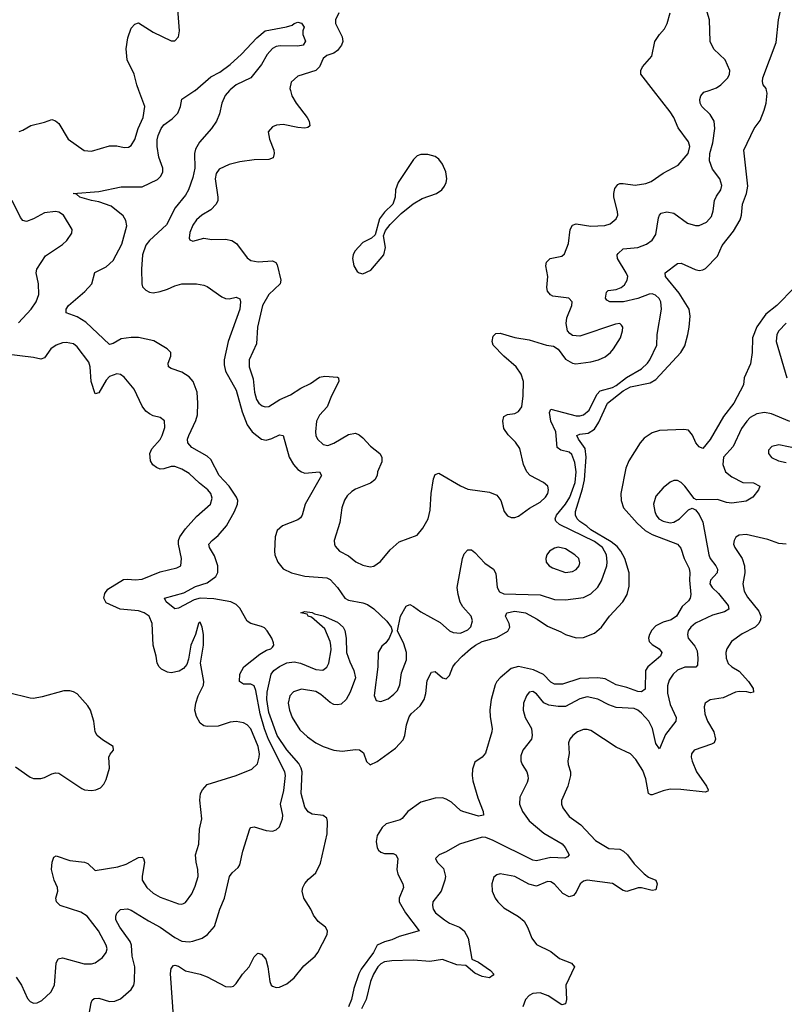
# Model space of a CAD drawing. Header units: inches. Extents: x 1839270 to 1929235, y 762242 to 910350.
# Tile 329 of 362: x 1904613 to 1908840, y 864943 to 870391. Entities that reach past the tile are written whole.
import ezdxf

# ---------------------------------------------------------------- set-up
doc = ezdxf.new("R2010")
doc.units = ezdxf.units.IN
doc.header["$MEASUREMENT"] = 0
doc.layers.add('B9806', color=7, linetype='Continuous')
doc.layers.add('B9807', color=7, linetype='Continuous')

msp = doc.modelspace()

# ---------------------------------------------------------------- linework, layer by layer
at = {"layer": 'B9806', "color": 5}
for points, elevation in [([(1904610, 869772.7), (1904630, 869779.1), (1904674.5, 869805.5), (1904750, 869824), (1904790, 869838.9), (1904810, 869832), (1904830, 869816.5), (1904881.6, 869730), (1904970, 869667.7), (1905010, 869663.8), (1905110, 869692.7), (1905150, 869692.9), (1905190, 869684.4), (1905214.1, 869685.9), (1905230, 869695.5), (1905250, 869728), (1905267, 869790), (1905295, 869850), (1905305.1, 869910), (1905271.9, 870000)], 580), ([(1904990, 864846), (1905008, 864952), (1905014.1, 864965.9), (1905024.8, 864975.2), (1905050, 864977), (1905110, 864958.3), (1905139.2, 864960.8), (1905170, 864974.4), (1905230, 865026), (1905243.1, 865050), (1905247.4, 865070), (1905248.5, 865150), (1905234.2, 865210), (1905231.1, 865270), (1905224.4, 865290), (1905165.9, 865370), (1905145.2, 865410), (1905143.9, 865430), (1905150, 865446.7), (1905170, 865468), (1905207.9, 865472.1), (1905230, 865464.7), (1905324.8, 865404.8), (1905390, 865370.8), (1905470, 865313.4), (1905510, 865292.5), (1905550, 865289.3), (1905570, 865293.2), (1905620.9, 865310), (1905651.6, 865330), (1905690, 865374), (1905719.2, 865470), (1905746, 865530), (1905773.6, 865650), (1905787, 865670), (1905820.7, 865699.3), (1905830, 865714.8), (1905846, 865790), (1905885.1, 865914.9), (1905890, 865922), (1905910, 865926), (1905974.8, 865905.2), (1906010, 865901.6), (1906030, 865908.4), (1906050, 865924.9), (1906066.6, 865970), (1906066.9, 865990), (1906054.5, 866050), (1906072.9, 866127.1), (1906082.2, 866210), (1906079.1, 866230), (1905989, 866409), (1905966.9, 866466.9), (1905942.6, 866550), (1905918.9, 866678.9), (1905910, 866704.8), (1905890, 866714), (1905850, 866714.8), (1905828.6, 866730), (1905830.8, 866770), (1905852.3, 866810), (1905940, 866880), (1905978, 866902), (1906001.2, 866910), (1906010, 866918.8), (1906017, 866930), (1906016.6, 866943.4), (1906007.3, 866970), (1905981.6, 867010), (1905965.9, 867025.9), (1905950, 867034.3), (1905890, 867049.7), (1905870, 867062.9), (1905830, 867135.1), (1905810, 867154.8), (1905780.7, 867170), (1905686.9, 867186.9), (1905609.7, 867190.3), (1905578, 867182), (1905490, 867135.5), (1905470, 867132.3), (1905422.6, 867170), (1905412.7, 867190), (1905520.2, 867219.8), (1905584.6, 867255.4), (1905650, 867275.3), (1905696.3, 867310), (1905708.1, 867331.9), (1905708.5, 867370), (1905690, 867423.8), (1905661.7, 867470), (1905659.3, 867490), (1905676.1, 867510), (1905710, 867536.4), (1905756.1, 867590), (1905800.8, 867670), (1905816.9, 867710), (1905818.7, 867730), (1905810.8, 867750), (1905770.5, 867810.5), (1905715.6, 867870), (1905670, 867957.2), (1905650, 867975.8), (1905564.3, 868024.3), (1905541.7, 868050), (1905540.9, 868070), (1905547, 868090), (1905586.1, 868173.9), (1905595.5, 868204.5), (1905597.8, 868270), (1905593.3, 868330), (1905572, 868390), (1905550, 868415.8), (1905510, 868440.9), (1905450, 868460.5), (1905436.2, 868470), (1905433, 868490), (1905448, 868530), (1905447.8, 868550), (1905428, 868570), (1905355, 868615), (1905270, 868632.1), (1905230, 868632.5), (1905174.7, 868625.3), (1905130, 868599.7), (1905110, 868593.6), (1904977.8, 868717.8), (1904930, 868746.2), (1904869.4, 868770), (1904869.6, 868790), (1904883.5, 868810), (1904973.4, 868886.6), (1905012.3, 868930), (1905028.3, 868991.7), (1905090, 869023.6), (1905130, 869059), (1905176.7, 869150), (1905204.4, 869250), (1905200.3, 869280.3), (1905185.6, 869305.6), (1905118.8, 869358.8), (1905050, 869383.9), (1905009, 869390), (1904945.2, 869410), (1904926.3, 869426.3), (1904909, 869430), (1905050, 869440.8), (1905173.4, 869466.6), (1905290, 869465.6), (1905373.8, 869506.2), (1905393.9, 869526.1), (1905404.6, 869550), (1905404, 869570), (1905382, 869630), (1905372, 869690), (1905372.9, 869727.1), (1905379.2, 869750), (1905395.1, 869790), (1905409.8, 869810), (1905456.5, 869843.5), (1905486.4, 869873.6), (1905502.5, 869910), (1905509.2, 869950.8), (1905581, 869999), (1905582.2, 870000)], 560), ([(1905772.9, 870000), (1905749, 869971), (1905730.3, 869930), (1905718, 869870), (1905700.5, 869830), (1905674, 869790), (1905606.4, 869713.6), (1905584.9, 869675.1), (1905579, 869650), (1905580.6, 869570), (1905570, 869518.7), (1905546.1, 869450), (1905530, 869420.4), (1905472.3, 869350), (1905423.9, 869256.1), (1905330.1, 869169.9), (1905310, 869144.4), (1905292, 869090), (1905286.6, 869010), (1905287.7, 868930), (1905292.6, 868912.6), (1905310, 868894), (1905330, 868884.2), (1905350, 868880.7), (1905390, 868886.8), (1905430, 868899.3), (1905470, 868918.5), (1905510, 868929), (1905590, 868930.3), (1905630, 868923.1), (1905650, 868914.6), (1905730, 868857.8), (1905750, 868848.4), (1905770, 868846.4), (1905810, 868855.8), (1905830, 868847.3), (1905833.7, 868830), (1905830.1, 868790), (1905764.7, 868610), (1905743.4, 868510), (1905742.4, 868482.4), (1905750, 868446.7), (1905810, 868340.9), (1905842, 868222), (1905869.7, 868149.7), (1905897.5, 868110), (1905950, 868070.2), (1905974.8, 868065.2), (1906006.6, 868073.4), (1906050, 868093.7), (1906070, 868090.5), (1906102.2, 867970), (1906126, 867930), (1906150, 867903.1), (1906170, 867888.9), (1906190, 867882.7), (1906270.2, 867890.2), (1906281.3, 867870), (1906192, 867710), (1906175.2, 867650), (1906165.7, 867634.3), (1906150, 867623.1), (1906066, 867590), (1906035.9, 867564.1), (1906025.5, 867530), (1906022.3, 867450), (1906024, 867430), (1906040.2, 867390), (1906070, 867352.9), (1906116.3, 867330), (1906190, 867311.7), (1906310, 867303.2), (1906330, 867293.8), (1906369.7, 867249.7), (1906410, 867191.1), (1906430, 867179), (1906510, 867165.4), (1906536.2, 867156.2), (1906571.1, 867131.1), (1906643, 867063), (1906666, 867030), (1906672, 867010), (1906656, 866970), (1906636.7, 866943.3), (1906615.2, 866924.8), (1906594.9, 866890), (1906592.3, 866810), (1906571.8, 866651.8), (1906584.2, 866624.2), (1906610, 866618), (1906650, 866634.3), (1906681.4, 866658.6), (1906700.7, 866679.3), (1906715.3, 866710), (1906723.6, 866776.4), (1906750.6, 866850), (1906751.6, 866890), (1906737.2, 866937.2), (1906702, 867010), (1906718.7, 867090), (1906750, 867145.5), (1906770, 867154.9), (1906790, 867144.9), (1906830, 867115.6), (1906936.7, 867056.7), (1906988.7, 867010), (1907010, 867000.9), (1907050, 866997.4), (1907090, 867015.3), (1907107.5, 867032.5), (1907115.8, 867064.2), (1907109.7, 867090), (1907063.4, 867143.4), (1907048, 867168), (1907036.8, 867210), (1907032.2, 867250), (1907060.4, 867410), (1907070, 867436.3), (1907090, 867458), (1907110, 867457.1), (1907130, 867443.7), (1907184.8, 867384.8), (1907232.7, 867350), (1907246.1, 867326.1), (1907252.7, 867250), (1907265.9, 867225.9), (1907290, 867215.2), (1907490, 867209.4), (1907570, 867182.7), (1907630, 867180.9), (1907730, 867194), (1907770, 867214.7), (1907809.2, 867250.8), (1907830, 867286.4), (1907859.6, 867370), (1907861.6, 867390), (1907856.6, 867430), (1907835.6, 867470), (1907790, 867504.2), (1907597.5, 867597.5), (1907576.6, 867616.6), (1907573, 867630), (1907579.9, 867650), (1907630, 867710.8), (1907653.6, 867750), (1907683.1, 867830), (1907690.2, 867890.2), (1907682, 867942), (1907664.8, 867984.8), (1907650, 867997.8), (1907604.5, 868010), (1907584.8, 868024.8), (1907576.6, 868110), (1907549.6, 868170.4), (1907541.7, 868218.3), (1907550, 868235.5), (1907690, 868199.6), (1907710, 868198.7), (1907730, 868204.2), (1907761.5, 868230), (1907803, 868317), (1907822.1, 868337.9), (1907890, 868356.5), (1907910, 868366.7), (1907968.1, 868411.9), (1908050, 868459.2), (1908083.2, 868490), (1908097.2, 868510), (1908135.5, 868590), (1908137.2, 868650), (1908161.1, 868790), (1908156.6, 868830), (1908147.7, 868847.7), (1908127.2, 868867.2), (1908110, 868874), (1908093.2, 868873.2), (1908030, 868848.8), (1907950.5, 868830.5), (1907875.3, 868830), (1907859.3, 868839.3), (1907852.3, 868850), (1907856.9, 868883.1), (1907866.7, 868893.3), (1907910, 868898.6), (1907938.9, 868910), (1907956, 868924), (1907971.6, 868950), (1907974.2, 868970), (1907966.3, 868990), (1907918.7, 869070), (1907916.8, 869090), (1907921.6, 869098.4), (1907950, 869123.2), (1908030, 869131.4), (1908078, 869150), (1908110, 869171.8), (1908130, 869203), (1908144.7, 869295.3), (1908149.8, 869310.2), (1908160, 869320), (1908190, 869328.9), (1908230, 869320.2), (1908305.4, 869265.4), (1908350, 869252.2), (1908370, 869253.2), (1908409.6, 869270), (1908437.5, 869302.5), (1908447.2, 869332.8), (1908454.7, 869390), (1908465.1, 869414.9), (1908489.8, 869450), (1908494.1, 869474.1), (1908483.5, 869510), (1908443.7, 869563.7), (1908426.2, 869610), (1908428.9, 869650), (1908445.5, 869710), (1908455.5, 869790), (1908453.2, 869830), (1908430, 869867.4), (1908385.1, 869910), (1908374.5, 869930), (1908372.3, 869950), (1908378, 869970), (1908394.5, 869990), (1908424.3, 870000)], 560), ([(1905464.4, 864850), (1905446.2, 865113.8), (1905450, 865142), (1905462.9, 865157.1), (1905470, 865160.7), (1905490, 865154), (1905529.2, 865129.2), (1905609.8, 865110.2), (1905650, 865094.7), (1905750, 865041.3), (1905780.7, 865039.3), (1905795.7, 865044.3), (1905810, 865058), (1905845.1, 865110), (1905882, 865150), (1905910, 865206), (1905930, 865226), (1905950, 865221), (1905972.8, 865192.8), (1905984.9, 865150), (1905995.3, 865070), (1906003.8, 865050), (1906010, 865043), (1906030, 865035.8), (1906050, 865038), (1906090, 865056.9), (1906130, 865089.1), (1906184.6, 865155.4), (1906246, 865210), (1906262, 865230), (1906312, 865330), (1906315.1, 865350), (1906302.7, 865370), (1906262.2, 865402.2), (1906236.3, 865436.3), (1906222, 865470), (1906184.5, 865530), (1906175, 865570), (1906178.4, 865590), (1906189.1, 865610.9), (1906210, 865636.5), (1906250, 865670.3), (1906275.9, 865724.1), (1906312.7, 865887.3), (1906315.4, 865955.4), (1906310, 865972.3), (1906290, 865988.2), (1906230, 865994.9), (1906208.2, 866008.2), (1906190, 866034.5), (1906168.1, 866110), (1906173.8, 866230), (1906169.9, 866250), (1906155.2, 866275.2), (1906090, 866350.5), (1906036, 866430), (1905990, 866557.1), (1905979.5, 866630), (1905981.4, 866670), (1906002.5, 866770), (1906018.7, 866790), (1906050, 866812.7), (1906090, 866832.9), (1906130, 866837.8), (1906164.6, 866830), (1906250, 866795), (1906288.2, 866791.8), (1906311.5, 866808.5), (1906322.7, 866830), (1906334.9, 866905.1), (1906333.7, 866930), (1906329.8, 866950), (1906300.1, 867020.1), (1906225.6, 867085.6), (1906208, 867090), (1906202, 867102), (1906168, 867110), (1906190, 867116), (1906229.2, 867110.8), (1906243.5, 867103.5), (1906290, 867093), (1906370, 867057), (1906401.1, 867030), (1906410, 867010.7), (1906418.4, 866970), (1906420.5, 866890), (1906438, 866838), (1906460.8, 866790), (1906469.4, 866750), (1906439.5, 866670), (1906418, 866630), (1906390, 866604.5), (1906370, 866599.8), (1906350, 866602.6), (1906330, 866613), (1906278.2, 866658.2), (1906250, 866673.9), (1906170, 866686.3), (1906127, 866673), (1906105.9, 866650), (1906096.6, 866610), (1906103.8, 866570), (1906120.1, 866530), (1906161.7, 866461.7), (1906203.2, 866423.2), (1906250.2, 866390), (1906290, 866370.6), (1906350, 866350.1), (1906395.7, 866344.3), (1906470, 866353.2), (1906491.3, 866351.3), (1906514.5, 866334.5), (1906530, 866286.8), (1906550, 866269), (1906590, 866287.1), (1906690, 866360.6), (1906732.5, 866407.5), (1906743, 866430), (1906751.7, 866490), (1906766.3, 866533.7), (1906778, 866550), (1906826.1, 866593.9), (1906849.1, 866630), (1906857.8, 866662.2), (1906864.8, 866735.2), (1906890, 866781.6), (1906910, 866783.8), (1906950, 866748.8), (1906970, 866743.7), (1906990, 866763), (1907007.7, 866810), (1907021.6, 866830), (1907059.1, 866870), (1907106.1, 866910), (1907132.2, 866930), (1907169.8, 866950), (1907250, 866972.8), (1907311.6, 867008.4), (1907323.4, 867030), (1907319.9, 867050), (1907299.3, 867090), (1907306.3, 867110), (1907350, 867119.1), (1907408.9, 867110), (1907474.3, 867074.3), (1907530, 867036.3), (1907604.7, 867004.7), (1907630, 866989.1), (1907690, 866971.2), (1907730, 866973.2), (1907790, 866996.8), (1907830, 867029.3), (1907874.5, 867090), (1907947.3, 867170), (1907971.8, 867210), (1907983.3, 867256.7), (1907982.3, 867330), (1907957.9, 867410), (1907937, 867450), (1907915.5, 867475.5), (1907882.4, 867502.4), (1907770, 867568.4), (1907748.8, 867588.8), (1907710, 867614.5), (1907694.1, 867630), (1907685.4, 867650), (1907686.4, 867670), (1907724.3, 867795.7), (1907734.6, 867845.4), (1907744.9, 867970), (1907738.9, 868018.9), (1907701.4, 868070), (1907693.7, 868090), (1907710, 868098.7), (1907756.1, 868103.9), (1907790, 868126.1), (1907815.1, 868164.9), (1907862.1, 868270), (1907950, 868338.4), (1907990, 868359.4), (1908098, 868382), (1908130, 868401), (1908267.4, 868550), (1908290, 868587.4), (1908307.6, 868650), (1908313.8, 868690), (1908319.2, 868750), (1908314.4, 868790), (1908258.2, 868878.2), (1908183.1, 868970), (1908182, 868990), (1908250, 869043.1), (1908270, 869044), (1908348.2, 869008.2), (1908370, 869003.8), (1908390, 869006.4), (1908404.9, 869015.1), (1908470, 869082.3), (1908497.5, 869142.5), (1908559.2, 869220.8), (1908595.6, 869284.4), (1908604.2, 869310), (1908609.1, 869370), (1908630.4, 869429.6), (1908637.7, 869470), (1908616.2, 869670), (1908672.7, 869790), (1908706.6, 869833.4), (1908729.6, 869890.4), (1908739.5, 869930), (1908745.6, 869985.6), (1908741.7, 870000)], 540), ([(1906109.3, 870000), (1906117.8, 869970), (1906140.7, 869930), (1906201.7, 869850), (1906212.9, 869830), (1906216.5, 869803.5), (1906206.2, 869793.8), (1906188.8, 869791.2), (1906150, 869794.2), (1906070, 869810.7), (1906032.3, 869807.7), (1906010, 869798.5), (1905986.9, 869770), (1905993.8, 869730), (1906017.3, 869670), (1906020.3, 869650), (1906014, 869626), (1905990, 869618.5), (1905910, 869616.5), (1905830, 869604.2), (1905770, 869589.8), (1905715.6, 869564.4), (1905699.5, 869540.5), (1905692.9, 869510), (1905708.9, 869410), (1905707.4, 869390), (1905699.5, 869370), (1905670, 869339.7), (1905619.5, 869310), (1905590, 869284), (1905570, 869255.1), (1905553, 869213), (1905550, 869182), (1905553.2, 869173.2), (1905570, 869166.7), (1905630, 869181.7), (1905674.7, 869174.7), (1905750, 869177.3), (1905786, 869170), (1905812.3, 869152.3), (1905870, 869073.4), (1905890, 869059.5), (1905931.4, 869051.4), (1906010, 869056.9), (1906028.4, 869048.4), (1906035.5, 869035.5), (1906056.3, 868950), (1906053.2, 868930), (1905990.1, 868870), (1905955.5, 868810), (1905926.8, 868690), (1905921.8, 868598.2), (1905881, 868510), (1905881, 868470), (1905903.8, 868403.8), (1905910.1, 868330), (1905922.6, 868290), (1905935, 868270), (1905954.1, 868254.1), (1905970, 868248.4), (1905990, 868250.2), (1906050.9, 868289.1), (1906110, 868316.1), (1906167.7, 868352.3), (1906221.2, 868378.8), (1906270, 868413.5), (1906299.7, 868419.7), (1906370, 868413.4), (1906374.9, 868410), (1906377.4, 868390), (1906336.5, 868310), (1906313, 868250), (1906270, 868203.5), (1906253.2, 868170), (1906248.1, 868110), (1906250.3, 868090), (1906259.5, 868070), (1906290, 868041.1), (1906315.8, 868035.8), (1906350, 868047.7), (1906430, 868096.9), (1906470, 868102.8), (1906490, 868094.4), (1906510, 868078.5), (1906552.3, 868032.3), (1906604, 867990), (1906615.8, 867970), (1906615.3, 867944.7), (1906591.6, 867890), (1906589, 867870), (1906575.6, 867844.4), (1906552.7, 867827.3), (1906470, 867793.8), (1906450, 867781.4), (1906422.7, 867757.3), (1906408.1, 867731.9), (1906393.8, 867690), (1906383.1, 867610), (1906352, 867510), (1906352.4, 867490), (1906357.7, 867477.7), (1906381.6, 867450), (1906430, 867424.4), (1906472.1, 867392.1), (1906510, 867372.2), (1906550, 867364.5), (1906570, 867368.2), (1906607.2, 867392.8), (1906661.3, 867458.7), (1906710, 867501.7), (1906810, 867539.1), (1906842, 867578), (1906870.9, 867629.1), (1906882.6, 867677.4), (1906887, 867770), (1906899.8, 867850), (1906910, 867874.9), (1906930, 867882), (1907050, 867811.1), (1907090, 867793.4), (1907210, 867777.3), (1907250, 867760.3), (1907272.9, 867730), (1907292.2, 867670), (1907310, 867646.7), (1907330, 867637.6), (1907350, 867637), (1907370, 867643.7), (1907431.2, 867688.8), (1907490, 867721.6), (1907519.8, 867750), (1907531.9, 867770), (1907537.3, 867790), (1907532.6, 867810), (1907509.6, 867830), (1907434.7, 867870), (1907416, 867890), (1907397.8, 867930), (1907378, 868018), (1907354.5, 868054.5), (1907313.7, 868093.7), (1907288.7, 868130), (1907283.5, 868170), (1907290, 868194.9), (1907310, 868206.7), (1907350, 868211.8), (1907370, 868222.6), (1907388.3, 868250), (1907396.8, 868310), (1907397.7, 868390), (1907385.6, 868430), (1907358, 868470), (1907289.3, 868529.3), (1907231, 868590), (1907225.1, 868610), (1907230, 868640.7), (1907244.7, 868655.3), (1907270, 868656.5), (1907350, 868633.5), (1907430, 868620.2), (1907526, 868590), (1907564.9, 868584.9), (1907589.1, 868569.1), (1907630, 868512.7), (1907670, 868490.4), (1907687.7, 868487.7), (1907770, 868497.7), (1907812.3, 868510), (1907850, 868526.5), (1907878.5, 868550), (1907896.4, 868570), (1907934, 868630), (1907946, 868670), (1907947, 868690), (1907940.7, 868700.7), (1907930, 868709.4), (1907907.2, 868707.2), (1907710, 868639.7), (1907670, 868644.2), (1907654.9, 868654.9), (1907642, 868670), (1907633.5, 868710), (1907638, 868742), (1907665.6, 868810), (1907667, 868830), (1907649, 868850), (1907561.2, 868861.2), (1907548.2, 868868.2), (1907531.1, 868890), (1907527.1, 868910), (1907533.3, 868970), (1907522.6, 869030), (1907524.8, 869050), (1907545.1, 869070), (1907610, 869082.3), (1907624.7, 869095.3), (1907647.1, 869152.9), (1907655.4, 869230), (1907670, 869254.9), (1907690, 869262), (1907769.6, 869249.6), (1907848.3, 869251.7), (1907877.7, 869262.3), (1907911.3, 869290), (1907919.1, 869310), (1907918.2, 869330), (1907898.2, 869410), (1907898, 869430), (1907903.5, 869456.5), (1907920.3, 869479.7), (1907930, 869485.3), (1907950, 869485.2), (1908014.8, 869474.8), (1908074.7, 869485.3), (1908103.7, 869496.3), (1908170, 869542.3), (1908253, 869587), (1908307.9, 869650), (1908317.3, 869690), (1908310, 869715.1), (1908253.1, 869793.1), (1908229.8, 869850), (1908210, 869881.3), (1908117.2, 870000)], 580), ([(1904607, 868713), (1904676.3, 868790), (1904704.4, 868830), (1904718, 868870), (1904716, 868930), (1904704, 868990), (1904708, 869010), (1904754.8, 869085.2), (1904850, 869148), (1904873.7, 869170), (1904900.7, 869210), (1904902.9, 869230), (1904854.3, 869310), (1904830, 869325.4), (1904810, 869329.7), (1904750, 869322.7), (1904690, 869289.8), (1904650, 869274.7), (1904630, 869280.7), (1904617.4, 869297.4), (1904572, 869390)], 580), ([(1908896.5, 868910), (1908798.9, 868810), (1908738.8, 868761.2), (1908687.6, 868692.4), (1908664.7, 868630), (1908662.7, 868550), (1908653.8, 868486.2), (1908618.4, 868410), (1908614, 868370), (1908560.6, 868270), (1908504.9, 868195.1), (1908430, 868068.2), (1908390, 868019.5), (1908370, 868027), (1908351.5, 868050), (1908332.8, 868092.8), (1908310, 868119.3), (1908284.4, 868124.4), (1908150, 868119), (1908110, 868104.5), (1908065, 868075), (1908043, 868050), (1907981.2, 867950), (1907963.1, 867910), (1907937.2, 867770), (1907937.6, 867730), (1907951.3, 867690), (1908025.8, 867605.8), (1908070, 867565.5), (1908110, 867543.4), (1908250.2, 867490), (1908267.3, 867467.3), (1908285.8, 867410), (1908313.9, 867353.9), (1908317.4, 867330), (1908315.4, 867290), (1908322.7, 867210), (1908319.1, 867190), (1908310, 867174.8), (1908276.2, 867143.8), (1908244.3, 867090), (1908215.2, 867070), (1908170, 867057.7), (1908130, 867036.6), (1908107.2, 867012.8), (1908094.6, 866990), (1908089.6, 866970), (1908093.9, 866950), (1908110, 866933.2), (1908149.1, 866910), (1908163.8, 866890), (1908155.3, 866870), (1908086.2, 866810), (1908073.5, 866790), (1908070, 866686.6), (1908050, 866672.7), (1908030, 866674), (1907970, 866696.6), (1907910, 866711.7), (1907850, 866743.4), (1907810, 866749.9), (1907710, 866745.7), (1907614.3, 866714.3), (1907570, 866714.1), (1907550, 866725.3), (1907507.9, 866767.9), (1907453.5, 866793.5), (1907370, 866811.9), (1907330, 866801.2), (1907269.7, 866750.3), (1907251.6, 866730), (1907242.1, 866710), (1907219.9, 866630), (1907211.9, 866571.9), (1907213.4, 866533.4), (1907225.4, 866470), (1907223.2, 866450), (1907187.3, 866332.7), (1907170.2, 866309.8), (1907130, 866283), (1907116.1, 866243.9), (1907113.6, 866210), (1907118.9, 866178.9), (1907145.3, 866085.3), (1907175.8, 866010), (1907177.3, 865990), (1907150, 865984.8), (1907062.7, 866010), (1907050, 866016.3), (1907000.8, 866060.8), (1906970, 866078.5), (1906950, 866085.4), (1906910, 866084.7), (1906830, 866061), (1906758, 866010), (1906728, 865972), (1906716.1, 865963.9), (1906638.2, 865941.8), (1906617.6, 865922.4), (1906590, 865878), (1906583.7, 865843.7), (1906588.8, 865808.8), (1906595.8, 865795.8), (1906610, 865784.5), (1906630, 865778.5), (1906678.1, 865778.1), (1906692.6, 865770), (1906703.6, 865750), (1906697.8, 865690), (1906704.1, 865664.1), (1906731, 865610), (1906734, 865590), (1906711, 865530), (1906711.7, 865510), (1906745.1, 865450), (1906821.6, 865350), (1906710, 865318), (1906670, 865300.4), (1906630, 865289.8), (1906590, 865269.7), (1906568.2, 865230), (1906501.6, 865138.4), (1906488.3, 865111.7), (1906460.1, 865030), (1906447.5, 864970), (1906430.4, 864930)], 540), ([(1908850, 868712.4), (1908810.1, 868670), (1908799.1, 868650), (1908794.6, 868610), (1908853.9, 868410)], 560), ([(1904592.5, 865092.5), (1904623.2, 865050), (1904656.2, 864976.2), (1904670, 864959.6), (1904690, 864949.2), (1904710, 864951.5), (1904735.6, 864964.4), (1904784.5, 865010), (1904806, 865050), (1904815.1, 865170), (1904825.9, 865194.1), (1904850, 865199.8), (1904970, 865167.9), (1905010, 865166.5), (1905030, 865172.7), (1905070, 865202.3), (1905090.6, 865229.4), (1905095.5, 865250), (1905091.6, 865270), (1905047.9, 865350), (1904986.3, 865430), (1904950, 865452.8), (1904837, 865490), (1904815.6, 865510), (1904812.8, 865530), (1904824, 865570), (1904822.4, 865590), (1904804.2, 865630), (1904789.3, 865690), (1904792.4, 865730), (1904801.8, 865758.2), (1904814.7, 865765.3), (1904890, 865738.9), (1904970.7, 865730), (1904990, 865721.7), (1905030, 865683.7), (1905156.2, 865703.8), (1905201, 865719), (1905270, 865756), (1905290, 865757.1), (1905297.1, 865750), (1905302, 865730), (1905289.1, 865650), (1905290.2, 865630), (1905315.2, 865590), (1905350, 865558), (1905390, 865535.8), (1905490, 865498.9), (1905510, 865496.5), (1905519.3, 865500.7), (1905530, 865506.7), (1905564.8, 865555.2), (1905583.5, 865596.5), (1905599.9, 865650), (1905598.3, 865690), (1905588.1, 865730), (1905585.3, 865770), (1905602.5, 865830), (1905607.8, 865912.2), (1905619.7, 865970), (1905608, 866072), (1905613.1, 866110), (1905622.7, 866130), (1905650, 866158.9), (1905810, 866209.1), (1905896.1, 866243.9), (1905926.8, 866273.2), (1905936.5, 866310), (1905937.9, 866330), (1905931.5, 866370), (1905890, 866467.1), (1905869.9, 866489.9), (1905850, 866500.8), (1905810, 866508.8), (1905775.6, 866504.4), (1905710, 866481.7), (1905650, 866479.7), (1905630, 866484.2), (1905610, 866499.5), (1905590, 866536), (1905582, 866570), (1905586.6, 866610), (1905600.4, 866650), (1905629.6, 866709.6), (1905630.8, 866730), (1905612.8, 866830), (1905629.6, 866930), (1905629.4, 866989.4), (1905621.2, 867030), (1905610, 867057.2), (1905601, 867050), (1905584.4, 866990), (1905558.9, 866930), (1905546.8, 866853.2), (1905536.7, 866823.3), (1905518.4, 866801.6), (1905493.7, 866786.3), (1905450, 866778), (1905430, 866781.5), (1905397.6, 866797.6), (1905384.2, 866810), (1905373.3, 866830), (1905367.8, 866870), (1905351.1, 866931.1), (1905346, 867050), (1905328.3, 867090), (1905300.5, 867110), (1905270, 867120.7), (1905168.7, 867128.7), (1905090, 867165.5), (1905077.8, 867190), (1905082.9, 867217.1), (1905099.6, 867240.4), (1905186, 867294), (1905210, 867296.3), (1905251.5, 867291.5), (1905290, 867296.1), (1905390, 867336.6), (1905481.7, 867358.3), (1905503.7, 867370), (1905507.1, 867410), (1905491.4, 867490), (1905491.4, 867510), (1905498.2, 867530), (1905530, 867574.7), (1905590, 867642), (1905667, 867710), (1905676.3, 867743.7), (1905669.6, 867770), (1905653.3, 867790), (1905606.2, 867826.2), (1905550, 867879.8), (1905510, 867905), (1905470, 867919.4), (1905450, 867918.9), (1905410, 867906), (1905390, 867905.1), (1905370, 867912.7), (1905348.4, 867928.4), (1905335.7, 867950), (1905333, 867990), (1905343.7, 868016.3), (1905390, 868069.1), (1905401.1, 868090), (1905414.4, 868134.4), (1905412.5, 868172.5), (1905390, 868189.7), (1905350, 868199.7), (1905330, 868209.6), (1905310, 868226), (1905290, 868253.6), (1905246.5, 868346.5), (1905190, 868414), (1905170, 868427.6), (1905150, 868431.1), (1905110, 868417.7), (1905090, 868396.3), (1905050, 868327.1), (1905030, 868320.7), (1905008.6, 868388.6), (1905001.8, 868470), (1904995.4, 868495.4), (1904930, 868581.4), (1904910, 868596.8), (1904870, 868605.6), (1904850, 868603.2), (1904814, 868590), (1904784.7, 868570), (1904750, 868519.7), (1904730, 868513.5), (1904690, 868522.1), (1904460.9, 868550)], 580), ([(1908870, 868167.4), (1908770, 868209.8), (1908730, 868218.6), (1908688.4, 868210), (1908650.8, 868189.2), (1908632.4, 868170), (1908604.1, 868130), (1908557.2, 868030), (1908504.1, 867970), (1908500.1, 867930), (1908515, 867890), (1908550, 867860.9), (1908610, 867831.1), (1908670, 867828.2), (1908704, 867810), (1908698, 867790), (1908666, 867750), (1908630, 867727.3), (1908550, 867715.5), (1908519.7, 867719.7), (1908470, 867735.9), (1908353.8, 867733.8), (1908342, 867742), (1908289.6, 867810), (1908270, 867829.6), (1908250, 867841.6), (1908230, 867840.7), (1908210, 867831.8), (1908170, 867800.7), (1908130, 867754.5), (1908117.3, 867710), (1908125, 867670), (1908132.2, 867650), (1908146.4, 867630), (1908170, 867616.3), (1908210, 867606.9), (1908230, 867611.1), (1908260.4, 867630), (1908310, 867679.3), (1908330, 867688), (1908350, 867678.8), (1908370, 867653.4), (1908390.2, 867610.2), (1908423.2, 867430), (1908431, 867410), (1908461.8, 867370), (1908471.6, 867350), (1908469.2, 867330), (1908432.9, 867290), (1908429.1, 867270), (1908441.3, 867250), (1908476.3, 867216.3), (1908530.2, 867150), (1908532.7, 867130), (1908510, 867115.5), (1908443, 867097), (1908350, 867052.3), (1908324.2, 867030), (1908309.1, 867010), (1908304.4, 866990), (1908309, 866970), (1908345.3, 866925.3), (1908358.2, 866898.2), (1908362.3, 866857.7), (1908359.4, 866820.6), (1908351.2, 866808.8), (1908290, 866809), (1908250, 866792.8), (1908224.9, 866770), (1908203.1, 866736.9), (1908195.1, 866704.9), (1908195.1, 866664.9), (1908210, 866601.3), (1908241.8, 866530), (1908240.2, 866510), (1908183.3, 866436.7), (1908150, 866356), (1908130, 866386), (1908110.6, 866470), (1908091.2, 866510), (1908050, 866555), (1908030, 866571.4), (1908010, 866580.2), (1907910, 866586), (1907870, 866599.5), (1907810, 866631.3), (1907750, 866644.7), (1907710, 866633.6), (1907630, 866591.4), (1907590, 866590.6), (1907538.8, 866598.8), (1907511.2, 866611.2), (1907470, 866661.3), (1907450, 866673.5), (1907430, 866669.5), (1907414.4, 866650), (1907398.7, 866610), (1907396.9, 866570), (1907407.6, 866530), (1907442, 866470), (1907446.2, 866430), (1907442.2, 866410), (1907394, 866350), (1907382.6, 866317.4), (1907383, 866290), (1907390.2, 866270), (1907416.1, 866230), (1907422.8, 866210), (1907423.2, 866190), (1907417.8, 866170), (1907377.8, 866090), (1907376.5, 866050), (1907392.6, 866010), (1907430, 865959.3), (1907511.5, 865890), (1907611.2, 865831.2), (1907629.2, 865810), (1907650.8, 865770), (1907641.6, 865758.4), (1907627.6, 865752.4), (1907550, 865756), (1907470, 865737), (1907450, 865740.7), (1907230.9, 865850), (1907190, 865865.5), (1907170, 865867.6), (1907044, 865830), (1906970, 865786), (1906931.3, 865770), (1906911.3, 865750), (1906921, 865730), (1906955.3, 865695.3), (1906967, 865650), (1906964.2, 865630), (1906942.3, 865570), (1906897.4, 865510), (1906894.3, 865490), (1906899, 865470), (1906911.7, 865450), (1906962, 865410), (1906990, 865392.8), (1907044.9, 865370), (1907070.3, 865350), (1907092.7, 865310), (1907112.8, 865192.8), (1907150, 865175.8), (1907215.5, 865130), (1907233.4, 865110), (1907230, 865104), (1907210.2, 865089.8), (1907170, 865096.2), (1907130, 865115.3), (1907078.7, 865158.7), (1907030, 865162.1), (1906950, 865190.7), (1906880.7, 865179.3), (1906790, 865187.9), (1906670, 865184.5), (1906630, 865177.5), (1906610, 865166.9), (1906592.1, 865150), (1906568.2, 865110), (1906553.1, 865070), (1906527.7, 864970), (1906502.1, 864917.9)], 560), ([(1908916.5, 868016.5), (1908810, 868039.3), (1908770.6, 868030), (1908753.7, 868010), (1908753.7, 867990), (1908770, 867969.2), (1908807.7, 867950), (1908850, 867940.2)], 580), ([(1908851.3, 867490), (1908810, 867493.3), (1908750, 867514.9), (1908630, 867542.7), (1908590, 867539.1), (1908572.4, 867527.6), (1908562.3, 867510), (1908560.2, 867490), (1908566.4, 867470), (1908606.9, 867410), (1908619.6, 867370), (1908621.6, 867330), (1908611.5, 867270), (1908617.5, 867230), (1908636.7, 867196.7), (1908699.2, 867119.2), (1908710.1, 867090), (1908709.4, 867070.6), (1908700.2, 867050), (1908679, 867030), (1908606.5, 866993.5), (1908549.1, 866950), (1908522, 866910), (1908517.5, 866890), (1908518.5, 866858.5), (1908529.5, 866829.5), (1908550.7, 866810.7), (1908590, 866786.7), (1908642.5, 866730), (1908667.7, 866690), (1908670.3, 866670), (1908653.6, 866666.4), (1908632.4, 866672.4), (1908590, 866674.7), (1908570, 866669.9), (1908501.4, 866638.6), (1908430, 866627.3), (1908402, 866610), (1908396.5, 866590), (1908401.5, 866550), (1908416.3, 866510), (1908450.2, 866450), (1908459.7, 866410), (1908451.6, 866390), (1908438, 866382), (1908342.4, 866350), (1908326.7, 866330), (1908325.2, 866310), (1908330, 866288), (1908355.2, 866230), (1908410.2, 866150), (1908419.5, 866130), (1908416.9, 866123.1), (1908402.8, 866117.2), (1908268.1, 866131.9), (1908210, 866133.8), (1908170, 866124.9), (1908110, 866101.8), (1908103, 866103), (1908088.8, 866110), (1908075.3, 866190), (1908057.6, 866237.6), (1908018.4, 866298.4), (1907990, 866328.5), (1907910, 866366), (1907770, 866458), (1907750, 866463.5), (1907730, 866463), (1907697.3, 866450), (1907670.7, 866430), (1907654, 866410), (1907647.3, 866390), (1907650.5, 866330.5), (1907643.1, 866290), (1907644.9, 866270), (1907658, 866230), (1907657.6, 866210), (1907642.9, 866150), (1907609, 866070), (1907607.7, 866050), (1907616.5, 866030), (1907650, 865982.7), (1907716, 865936), (1907796.9, 865850), (1907870, 865806.2), (1907930, 865802.3), (1907950.9, 865790.9), (1907972.4, 865770), (1908010, 865720.2), (1908065.2, 865665.2), (1908090, 865646.5), (1908130.3, 865630), (1908136.5, 865610), (1908130, 865577), (1908110, 865572.9), (1908050, 865588.5), (1908032.1, 865587.9), (1907970, 865567.5), (1907950, 865572.2), (1907890, 865610.8), (1907750, 865629.9), (1907730, 865624.1), (1907711, 865609), (1907690, 865562.8), (1907675.1, 865544.9), (1907650, 865537.8), (1907615.8, 865555.8), (1907570, 865608.7), (1907550, 865621.4), (1907530, 865622.8), (1907470, 865596.5), (1907428.6, 865608.6), (1907350, 865649.8), (1907310, 865658.3), (1907270, 865664.7), (1907250, 865659.7), (1907233.5, 865646.5), (1907223.7, 865610), (1907224.9, 865570), (1907242.4, 865530), (1907256.4, 865510), (1907290, 865477.6), (1907370, 865428.7), (1907402.4, 865402.4), (1907421.1, 865370), (1907444.6, 865310), (1907470, 865274.9), (1907550, 865234.9), (1907596.8, 865196.8), (1907663.1, 865170), (1907679.6, 865150), (1907631.9, 865050), (1907635.4, 864970), (1907630, 864946), (1907610, 864939.7), (1907535.1, 864990), (1907490, 865007.4), (1907450, 865002.3), (1907430, 864991.1), (1907410.2, 864969.8), (1907394, 864930)], 580), ([(1904590, 866256.3), (1904670, 866199.5), (1904690, 866193.4), (1904730, 866193.4), (1904750, 866198), (1904790, 866218.9), (1904810, 866223.6), (1904830, 866221.7), (1904956.7, 866136.7), (1904970.3, 866130.3), (1905010, 866125.7), (1905034, 866130), (1905058.7, 866141.3), (1905078.2, 866161.8), (1905090, 866186.8), (1905109.8, 866250), (1905104.7, 866310), (1905112.8, 866327.2), (1905132, 866350), (1905129.2, 866370), (1905070, 866406.3), (1905041.3, 866430), (1905029.7, 866450), (1905023.5, 866510), (1905004.5, 866570), (1904990, 866594.3), (1904930, 866660.5), (1904910, 866673), (1904890, 866678), (1904857.7, 866677.7), (1904736.4, 866643.6), (1904690, 866635.8), (1904670, 866636.8), (1904550, 866666.3)], 620)]:
    msp.add_lwpolyline(points, dxfattribs=dict(at, elevation=elevation))
for points, elevation in [([(1906870, 869646), (1906830, 869646), (1906810, 869637.2), (1906790, 869617.2), (1906704.9, 869490), (1906690.4, 869450), (1906688.7, 869410), (1906676.3, 869370), (1906630, 869326), (1906602.4, 869290), (1906578.5, 869201.5), (1906557.6, 869182.4), (1906510, 869158), (1906466, 869110), (1906456.5, 869090), (1906453.4, 869070), (1906459.5, 869030), (1906478.7, 868998.7), (1906490, 868990.5), (1906510, 868985.5), (1906554.1, 869005.9), (1906625.6, 869090), (1906635.1, 869130), (1906624.7, 869195.3), (1906635.9, 869224.1), (1906661.1, 869258.9), (1906721.3, 869318.7), (1906788.4, 869371.6), (1906838.6, 869401.4), (1906917.2, 869430), (1906946, 869450), (1906960.7, 869470), (1906971.3, 869490), (1906975.1, 869510), (1906969.6, 869550), (1906950, 869592.7), (1906930, 869619.3), (1906910, 869635.1)], 620), ([(1907590, 867472.1), (1907570, 867467.7), (1907541.1, 867450), (1907527.6, 867430), (1907521.7, 867410), (1907523.7, 867390), (1907539.3, 867370), (1907559.1, 867359.1), (1907630, 867333.2), (1907670, 867337.2), (1907690, 867349.2), (1907706, 867370), (1907710, 867386), (1907704, 867410), (1907682, 867430), (1907630, 867464.1)], 580)]:
    msp.add_lwpolyline(points, close=True, dxfattribs=dict(at, elevation=elevation))
at = {"layer": 'B9807', "color": 5}
for points, elevation in [([(1908424.3, 870000), (1908466, 870014), (1908490, 870030.3), (1908527.7, 870070), (1908537.3, 870090), (1908538.5, 870110), (1908512.4, 870170), (1908450, 870227.3), (1908429.7, 870270), (1908425.7, 870390), (1908373.5, 870570)], 560), ([(1908741.7, 870000), (1908739, 870010), (1908723.7, 870030), (1908719.5, 870050), (1908721.6, 870070), (1908795.1, 870264.9), (1908807.6, 870390), (1908829.7, 870490.3)], 540), ([(1905271.9, 870000), (1905260.8, 870030), (1905245.6, 870090), (1905206.2, 870170), (1905201.1, 870230), (1905209.8, 870290), (1905230, 870344), (1905250, 870367.3), (1905270, 870373), (1905350, 870321.6), (1905450, 870273.4), (1905470, 870274), (1905490, 870296), (1905495.4, 870330), (1905486.6, 870450)], 580), ([(1906376.5, 870430), (1906359.7, 870390), (1906359.2, 870370), (1906396, 870296), (1906399.3, 870270), (1906392, 870250), (1906370, 870220.4), (1906350, 870206), (1906310, 870193.3), (1906290, 870177.4), (1906270.1, 870129.9), (1906250.1, 870109.9), (1906150, 870078), (1906114.4, 870045.6), (1906106.5, 870010), (1906109.3, 870000)], 580), ([(1908117.2, 870000), (1908046.9, 870090), (1908047.1, 870110), (1908055.8, 870130), (1908107.8, 870190), (1908124.4, 870270), (1908149.8, 870310), (1908178.5, 870341.5), (1908193.2, 870370), (1908208.7, 870430)], 580), ([(1905582.2, 870000), (1905670, 870074.8), (1905719.7, 870100.3), (1905776.7, 870143.4), (1905840, 870200), (1905924, 870290), (1905969.7, 870330), (1906088.3, 870351.7), (1906118.9, 870361.1), (1906130, 870371), (1906150, 870378), (1906170, 870372), (1906184.7, 870350), (1906178, 870330), (1906178, 870310), (1906192.3, 870272.3), (1906180.7, 870250), (1906150, 870243.9), (1906052.8, 870247.2), (1906030, 870242.4), (1906010, 870232), (1905981.3, 870198.7), (1905950, 870143.5), (1905890, 870069.3), (1905809, 870031), (1905776.1, 870003.9), (1905772.9, 870000)], 560)]:
    msp.add_lwpolyline(points, dxfattribs=dict(at, elevation=elevation))

doc.saveas('drawing.dxf')
